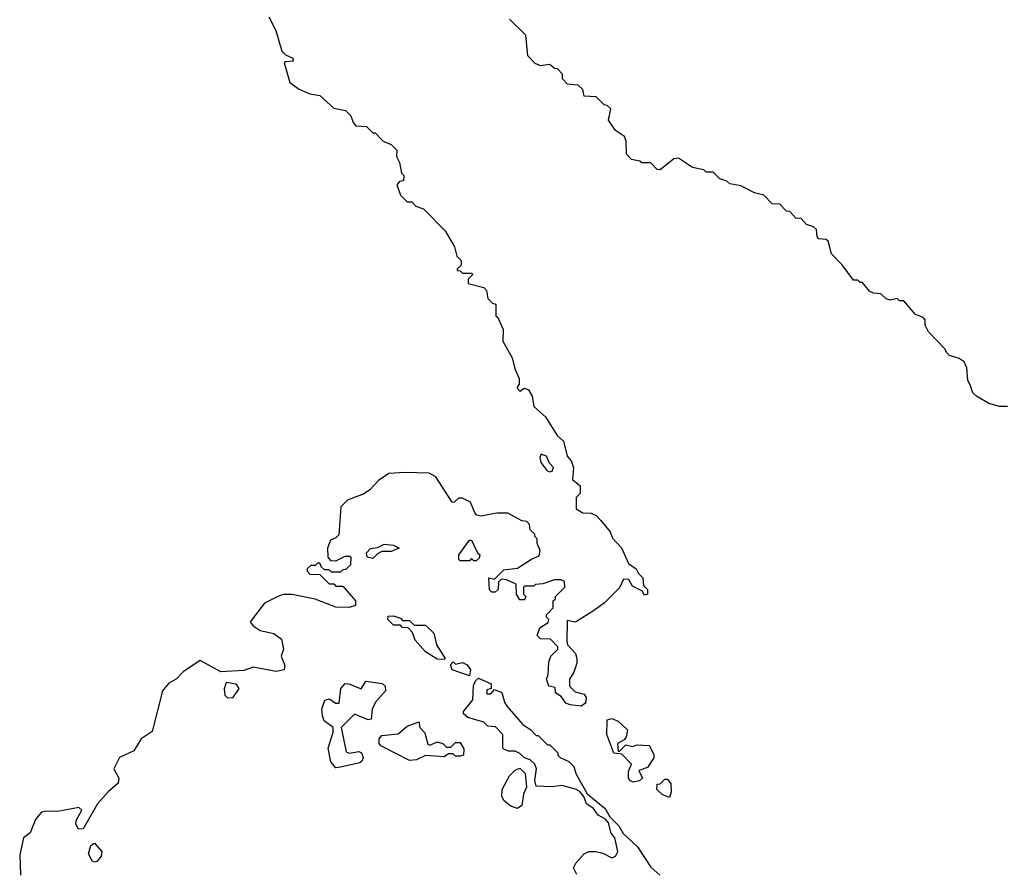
# Model space of a CAD drawing. Extents: x 1966327 to 2147849, y 395140 to 552178.
# Tile 276 of 316: x 2097930 to 2102211, y 427290 to 430993. Entities that reach past the tile are written whole.
import ezdxf

# ---------------------------------------------------------------- set-up
doc = ezdxf.new("R2010")
doc.units = 0

msp = doc.modelspace()

# ---------------------------------------------------------------- linework, layer by layer
at = {"layer": '0CON20XD'}
for points in [[(2099013.3, 431005), (2099043.3, 430945), (2099070, 430855), (2099085, 430840), (2099117.5, 430825), (2099118.3, 430811.7), (2099085, 430810), (2099080, 430805), (2099105, 430720), (2099145, 430690), (2099190.7, 430670.7), (2099235, 430662.5), (2099295, 430607.5), (2099347, 430597), (2099370, 430575), (2099380, 430545), (2099391.7, 430531.7), (2099438.3, 430528.3), (2099465, 430500), (2099475, 430500), (2099510, 430465), (2099545, 430450), (2099570, 430425), (2099568.3, 430398.3), (2099581.7, 430371.7), (2099590, 430325), (2099600, 430315), (2099598.3, 430291.7), (2099581.7, 430288.3), (2099570, 430275), (2099585, 430230), (2099615, 430200), (2099635, 430200), (2099651.7, 430181.7), (2099685, 430170), (2099780, 430075), (2099820, 430005), (2099830, 429965), (2099850, 429945), (2099850, 429925), (2099831.7, 429908.3), (2099831.7, 429901.7), (2099845, 429900), (2099855, 429890), (2099895, 429890), (2099900, 429885), (2099880, 429865), (2099880, 429845), (2099948.3, 429828.3), (2099960, 429815), (2099965, 429780), (2099985, 429760), (2100000, 429755), (2100000, 429705), (2100008.3, 429698.3), (2100032.5, 429645), (2100030, 429595), (2100071.7, 429521.7), (2100082.5, 429475), (2100101.7, 429431.7), (2100101.7, 429408.3), (2100093.3, 429395), (2100097.5, 429385), (2100105, 429377.5), (2100125, 429390), (2100143, 429383), (2100157.5, 429355), (2100165, 429310), (2100216.4, 429266.4), (2100267.5, 429185), (2100295, 429160), (2100310, 429095), (2100327.5, 429075), (2100337.5, 429045), (2100333, 428993), (2100367.5, 428965), (2100367, 428933), (2100350, 428915), (2100350, 428865), (2100378.3, 428848.3), (2100415, 428847.5), (2100436.4, 428836.4), (2100457.5, 428815), (2100497.5, 428765), (2100507.5, 428737.5), (2100546.2, 428696.2), (2100577.5, 428627.5), (2100610, 428605), (2100620, 428585), (2100640, 428565), (2100643, 428533), (2100660, 428515), (2100660, 428495), (2100645, 428490), (2100638.3, 428508.3), (2100595, 428530), (2100578.3, 428558.3), (2100555, 428560), (2100538.3, 428521.7), (2100473, 428457), (2100430, 428425), (2100347, 428373), (2100310, 428380), (2100308.3, 428288.3), (2100312.5, 428275), (2100346.1, 428236.1), (2100352.5, 428215), (2100352.5, 428195), (2100340, 428155), (2100320, 428125), (2100320, 428095), (2100345, 428070), (2100385, 428060), (2100392.5, 428045), (2100390, 428020), (2100371.7, 428008.3), (2100323, 428013), (2100305, 428020), (2100285, 428050), (2100260, 428065), (2100258.3, 428088.3), (2100230, 428095), (2100220, 428125), (2100227.5, 428145), (2100230.7, 428199.3), (2100240, 428225), (2100270, 428255), (2100270, 428265), (2100238.3, 428298.3), (2100195, 428300), (2100180, 428315), (2100191.7, 428348.3), (2100228.3, 428371.7), (2100230, 428385), (2100220, 428395), (2100220, 428405), (2100250, 428435), (2100250, 428465), (2100260, 428475), (2100260, 428485), (2100300, 428525), (2100299.3, 428549.3), (2100285, 428557.5), (2100255, 428557.5), (2100205, 428540), (2100173, 428537), (2100165, 428530), (2100125, 428530), (2100120, 428525), (2100120, 428495), (2100130, 428485), (2100125, 428470), (2100105, 428470), (2100090, 428495), (2100088.3, 428538.3), (2100047, 428557), (2100025, 428560), (2100011.7, 428548.3), (2100010, 428515), (2099997, 428503), (2099983, 428503), (2099973, 428513), (2099970, 428565), (2099995, 428560), (2100035, 428600), (2100095, 428607.5), (2100155, 428647.5), (2100188.3, 428661.7), (2100192.5, 428685), (2100180, 428715), (2100180, 428735), (2100170, 428745), (2100170, 428755), (2100150, 428775), (2100147, 428797), (2100135, 428810), (2100113, 428813), (2100053, 428847), (2100005, 428847.5), (2099935, 428834), (2099918.3, 428838.3), (2099908.3, 428848.3), (2099890, 428895), (2099855, 428912.5), (2099838.3, 428911.7), (2099817, 428893), (2099810, 428895), (2099740, 429005), (2099710.7, 429020.7), (2099605, 429023.8), (2099535, 429018.8), (2099490.5, 428989.5), (2099452.3, 428947.7), (2099425, 428928.8), (2099395, 428918.8), (2099355, 428903.8), (2099326.7, 428875), (2099317, 428753), (2099305, 428740), (2099280.7, 428729.3), (2099267.5, 428695), (2099270, 428655), (2099281.7, 428641.7), (2099305, 428640), (2099345, 428660), (2099365, 428660), (2099370, 428655), (2099368.3, 428621.7), (2099348.3, 428601.7), (2099335, 428600), (2099325, 428590), (2099285, 428590), (2099275, 428600), (2099255, 428600), (2099241.7, 428611.7), (2099235, 428630), (2099225, 428630), (2099215, 428620), (2099195, 428620), (2099180, 428605), (2099180, 428595), (2099191.7, 428581.7), (2099235, 428580), (2099275, 428540), (2099295, 428540), (2099305, 428530), (2099335, 428530), (2099390, 428465), (2099390, 428445), (2099363, 428437), (2099305, 428438.8), (2099215, 428472.5), (2099115, 428492.5), (2099075, 428493.3), (2099055, 428486.2), (2098994.1, 428455.9), (2098932.5, 428375), (2098945, 428356.7), (2098976, 428336), (2099035, 428324.3), (2099068.5, 428298.5), (2099077.5, 428255), (2099066.7, 428225), (2099083.3, 428185), (2099080, 428165), (2099045, 428158.8), (2098945, 428177.5), (2098905, 428163.3), (2098805, 428157.5), (2098715, 428206.7), (2098641.9, 428158.1), (2098610, 428125), (2098577.5, 428107.5), (2098550, 428075), (2098505, 427897.5), (2098457.5, 427865), (2098426.1, 427813.9), (2098363.8, 427785), (2098338.8, 427735), (2098360, 427695), (2098357.4, 427672.6), (2098313.8, 427635), (2098267.7, 427582.3), (2098205.9, 427474.1), (2098185, 427473.3), (2098173.3, 427495), (2098175, 427510), (2098200, 427555), (2098187, 427567), (2098095, 427550), (2098045, 427551.2), (2098025, 427546.2), (2098014.2, 427535.8), (2097998.8, 427515), (2097975, 427457.5), (2097946.7, 427435), (2097929.5, 427360.5), (2097933, 427273)], [(2102225, 429311.2), (2102191.2, 429311.2), (2102143.9, 429323.9), (2102090, 429355), (2102075, 429370), (2102062.5, 429405), (2102053.3, 429423.3), (2102049.2, 429479.2), (2102037.5, 429505), (2102015, 429520), (2101973, 429533), (2101960, 429545), (2101955, 429560), (2101882.5, 429635), (2101867.5, 429665), (2101867, 429687), (2101858.3, 429698.3), (2101825, 429710), (2101775, 429770), (2101755, 429770), (2101745, 429780), (2101715, 429772.5), (2101698.3, 429778.3), (2101675, 429800), (2101643, 429803), (2101625, 429812.5), (2101595, 429850), (2101585, 429850), (2101575, 429860), (2101555, 429860), (2101506.4, 429926.4), (2101460, 429975), (2101445, 430030), (2101437, 430037), (2101405, 430040), (2101398.3, 430048.3), (2101395, 430080), (2101381.7, 430091.7), (2101351.7, 430101.7), (2101328.3, 430128.3), (2101305, 430130), (2101278.3, 430158.3), (2101265, 430160), (2101235, 430190), (2101201.7, 430191.7), (2101165, 430230), (2101125, 430240), (2101065, 430270), (2101018.3, 430278.3), (2101005, 430290), (2100975, 430300), (2100945, 430330), (2100915, 430330), (2100905, 430340), (2100855, 430350), (2100795, 430390), (2100775, 430387.5), (2100715, 430340), (2100701.7, 430341.7), (2100675, 430370), (2100635, 430370), (2100627, 430377), (2100590, 430385), (2100568.3, 430408.3), (2100567.5, 430465), (2100560, 430485), (2100520.7, 430510.7), (2100490, 430555), (2100500, 430605), (2100485, 430620), (2100471.7, 430621.7), (2100437, 430657), (2100385, 430660), (2100378.3, 430688.3), (2100358.3, 430708.3), (2100311.7, 430711.7), (2100290, 430735), (2100290, 430755), (2100268.3, 430778.3), (2100255, 430780), (2100235, 430797.5), (2100195, 430792.5), (2100171.7, 430801.7), (2100140, 430835), (2100130, 430925), (2100060, 430995)], [(2100235, 429026.7), (2100245, 429030), (2100251.2, 429045), (2100234.1, 429064.1), (2100221.1, 429095), (2100197.1, 429102.9), (2100191.1, 429088.9), (2100196.5, 429066.5), (2100221.7, 429031.7), (2100235, 429026.7)], [(2099465, 428650), (2099440, 428655), (2099437.5, 428675), (2099455, 428692.5), (2099485, 428697.5), (2099515, 428712.5), (2099555, 428707.5), (2099580, 428695), (2099545, 428680), (2099505, 428680), (2099485, 428670), (2099465, 428650)], [(2099915, 428640), (2099905, 428640), (2099895, 428650), (2099885, 428640), (2099845, 428640), (2099840, 428645), (2099840, 428665), (2099885, 428730), (2099895, 428730), (2099920, 428675), (2099930, 428665), (2099928.3, 428651.7), (2099915, 428640)], [(2099775, 428210), (2099745, 428212.5), (2099693.9, 428243.9), (2099650, 428295), (2099638.3, 428328.3), (2099618.3, 428348.3), (2099595, 428350), (2099585, 428360), (2099555, 428360), (2099530, 428385), (2099531.7, 428398.3), (2099555, 428400), (2099585, 428390), (2099595, 428380), (2099625, 428380), (2099645, 428360), (2099695, 428360), (2099730, 428325), (2099742.5, 428275), (2099780, 428215), (2099775, 428210)], [(2099885, 428140), (2099810, 428165), (2099802.5, 428187.5), (2099815, 428200), (2099825, 428190), (2099855, 428197.5), (2099875, 428187.5), (2099890, 428165), (2099885, 428140)], [(2098835, 428042.5), (2098823.6, 428053.6), (2098820, 428085), (2098828.3, 428111.7), (2098870, 428105), (2098882.5, 428085), (2098855, 428043.3), (2098835, 428042.5)], [(2099305, 427740), (2099282.9, 427765), (2099271.2, 427825), (2099292.5, 427895), (2099292.5, 427915), (2099254, 427944), (2099246.7, 427965), (2099243.8, 427995), (2099256.4, 428033.6), (2099275, 428040), (2099305, 428020), (2099319.3, 428020.7), (2099326, 428085), (2099345, 428106), (2099365, 428103.8), (2099415, 428082.5), (2099435, 428116.7), (2099505.6, 428105.6), (2099518.8, 428095), (2099520.8, 428075), (2099477.5, 428025), (2099462.5, 427995), (2099458.3, 427951.7), (2099445, 427947.5), (2099385, 427972.5), (2099327.5, 427915), (2099348.8, 427808.8), (2099363.9, 427803.9), (2099405, 427811.1), (2099415.8, 427805), (2099423.1, 427785), (2099419.5, 427770.5), (2099409.1, 427760.9), (2099325, 427742.5), (2099305, 427740)], [(2100352.5, 427275), (2100337.5, 427305), (2100347.5, 427325), (2100384.2, 427365.8), (2100405, 427376), (2100435.8, 427375.8), (2100465, 427368.8), (2100505, 427348.8), (2100520, 427355), (2100531.2, 427375), (2100518, 427435), (2100502.5, 427455), (2100490.7, 427500.7), (2100476.7, 427516.7), (2100445, 427533.8), (2100425, 427563.3), (2100395, 427583.3), (2100383.3, 427615), (2100366.2, 427636.2), (2100347.3, 427647.3), (2100286.7, 427663.3), (2100245, 427656.7), (2100175, 427660), (2100170, 427685), (2100177.5, 427735), (2100170, 427755), (2100150, 427775), (2100125, 427782.5), (2100105, 427802.5), (2100085, 427812.5), (2100055, 427812.5), (2100035, 427820), (2100030, 427825), (2100030, 427885), (2099998.3, 427918.3), (2099965, 427920), (2099948.3, 427938.3), (2099878.3, 427958.3), (2099860, 427975), (2099860, 427985), (2099900, 428035), (2099903, 428097), (2099911.7, 428118.3), (2099925, 428130), (2099980, 428105), (2099980, 428085), (2099961.7, 428078.3), (2099961.7, 428061.7), (2099978.3, 428061.7), (2099995, 428080), (2100026.4, 428066.4), (2100037.5, 428025), (2100048.3, 428008.3), (2100118.3, 427928.3), (2100152.5, 427905), (2100175, 427880), (2100185, 427880), (2100225, 427840), (2100235, 427840), (2100270, 427805), (2100270, 427795), (2100280, 427785), (2100317, 427767), (2100340, 427745), (2100347.5, 427715), (2100397, 427627), (2100475, 427563.3), (2100496.4, 427526.4), (2100535, 427487.5), (2100554.1, 427454.1), (2100615.8, 427395.8), (2100675, 427307.5), (2100713, 427273)], [(2099625, 427771.2), (2099500, 427835), (2099492.5, 427845), (2099492.5, 427865), (2099505, 427880), (2099575, 427887.5), (2099615, 427921.2), (2099665, 427940), (2099670, 427915), (2099691.7, 427891.7), (2099705, 427842.5), (2099715, 427837.5), (2099745, 427852.5), (2099770, 427845), (2099785, 427830), (2099805, 427830), (2099825, 427850), (2099845, 427850), (2099861.7, 427821.7), (2099860, 427795), (2099845, 427790), (2099825, 427790), (2099815, 427800), (2099795, 427800), (2099775, 427787.5), (2099695, 427793.3), (2099655, 427773.8), (2099625, 427771.2)], [(2100597, 427677), (2100582.5, 427685), (2100576.7, 427695), (2100577, 427723), (2100590, 427755), (2100548.3, 427798.3), (2100513, 427803), (2100482.5, 427885), (2100485, 427947.5), (2100505, 427953.3), (2100532.7, 427942.7), (2100572.5, 427905), (2100567.5, 427875), (2100558.8, 427861.2), (2100530, 427845), (2100531.7, 427811.7), (2100538.3, 427811.7), (2100565, 427840), (2100595, 427832.5), (2100615, 427840), (2100667, 427837), (2100687, 427797), (2100687, 427783), (2100659.3, 427740.7), (2100621.7, 427728.3), (2100637.5, 427695), (2100625, 427682.5), (2100597, 427677)], [(2100095, 427563.3), (2100065, 427573.3), (2100036.1, 427596.1), (2100026.7, 427615), (2100027.5, 427645), (2100060, 427705), (2100085, 427730), (2100105, 427737.5), (2100127.5, 427715), (2100133.3, 427655), (2100120, 427625), (2100113.9, 427576.1), (2100095, 427563.3)], [(2100755, 427610), (2100723, 427623), (2100700, 427645), (2100701.7, 427668.3), (2100715, 427670), (2100735, 427690), (2100745, 427690), (2100761.7, 427671.7), (2100762.5, 427635), (2100755, 427610)], [(2098255, 427329.2), (2098245, 427335.8), (2098229.1, 427365), (2098238.7, 427401.3), (2098255, 427412), (2098286.9, 427375), (2098284.3, 427355), (2098265, 427332), (2098255, 427329.2)]]:
    msp.add_lwpolyline(points, dxfattribs=at)

doc.saveas('drawing.dxf')
